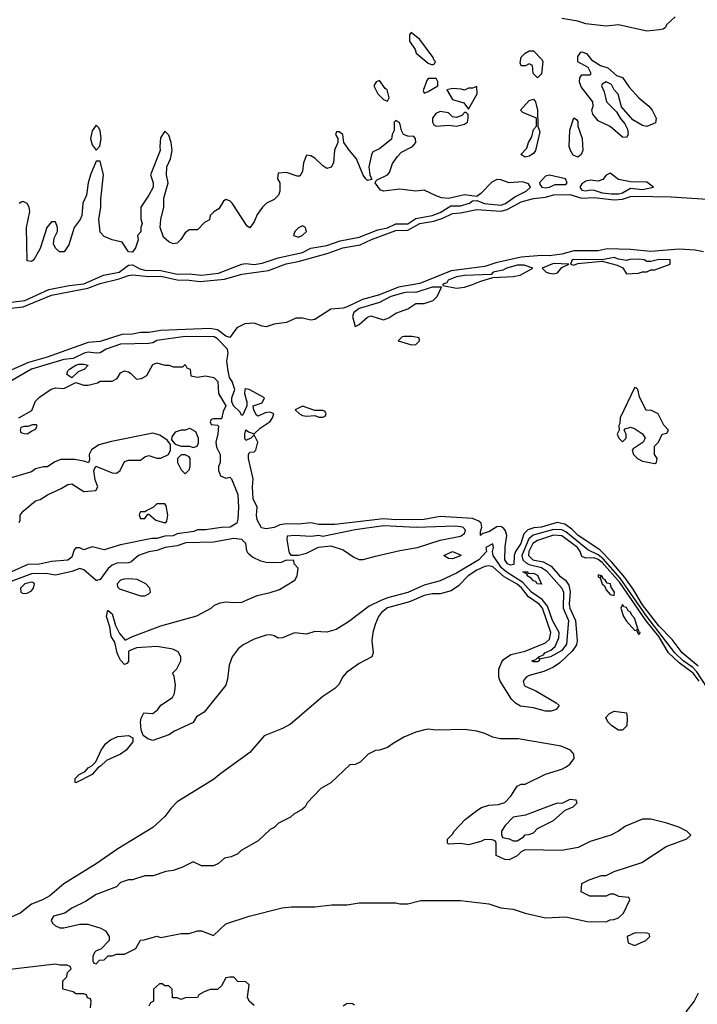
# Model space of a CAD drawing. Header units: inches. Extents: x 2348352 to 2479776, y 460422 to 613655.
# Tile 344 of 590: x 2402392 to 2405740, y 541715 to 546576. Entities that reach past the tile are written whole.
import ezdxf

# ---------------------------------------------------------------- set-up
doc = ezdxf.new("R2010")
doc.units = ezdxf.units.IN
doc.header["$MEASUREMENT"] = 0
doc.layers.add('C4504', color=7, linetype='Continuous')

msp = doc.modelspace()

# ---------------------------------------------------------------- linework, layer by layer
at = {"layer": 'C4504', "color": 4}
for points, elevation in [([(2405631, 546590), (2405588.3, 546551.7), (2405582, 546538), (2405572, 546530), (2405553.7, 546526.3), (2405490, 546519.6), (2405350, 546551.1), (2405290, 546544.2), (2405190, 546556.1), (2405150, 546568.7), (2405070, 546582)], 24), ([(2402350, 545182), (2402417, 545190), (2402536.5, 545243.5), (2402636.5, 545263.5), (2402710, 545272.7), (2402805.9, 545314.1), (2402884.5, 545330), (2402930, 545364.9), (2402950, 545365.3), (2402985.8, 545345.8), (2403010, 545339.8), (2403090, 545338.7), (2403170, 545320.4), (2403230, 545321.3), (2403290, 545314.7), (2403374.7, 545325.3), (2403490, 545368.8), (2403510, 545371.8), (2403550, 545368.2), (2403590, 545373.6), (2403670, 545401.2), (2403790, 545427.2), (2403830, 545448.8), (2403910, 545460.7), (2403976.2, 545483.8), (2404070, 545503.2), (2404161.1, 545538.9), (2404210, 545548.1), (2404250, 545567.8), (2404310, 545568.7), (2404350, 545595.5), (2404430, 545609.4), (2404470, 545624.6), (2404523.1, 545656.9), (2404570, 545656.9), (2404615.1, 545670), (2404630, 545681.6), (2404650, 545683.8), (2404688.2, 545668.2), (2404770, 545660.1), (2404791.9, 545668.1), (2404838.6, 545701.4), (2404895.1, 545730), (2404915.3, 545750), (2404905.6, 545765.6), (2404875.6, 545775.6), (2404810, 545771.6), (2404770, 545786), (2404750, 545787.6), (2404725.2, 545774.8), (2404670, 545718), (2404650, 545704), (2404590, 545711.6), (2404510, 545694), (2404477, 545697), (2404450, 545706), (2404390, 545734.5), (2404349.7, 545729.7), (2404270, 545739.6), (2404190, 545729.3), (2404175.1, 545735.1), (2404148, 545770), (2404155.3, 545784.7), (2404210, 545810.8), (2404218.7, 545821.3), (2404233.6, 545866.4), (2404258.9, 545901.1), (2404278.4, 545921.6), (2404332.7, 545950), (2404348.7, 545970), (2404348, 545990), (2404339, 545999), (2404310, 546002), (2404288, 546010), (2404278, 546030), (2404270, 546066), (2404250, 546078), (2404242, 546070), (2404242, 546030), (2404232, 546010), (2404230, 545986), (2404170, 545938), (2404136.9, 545923.1), (2404130.6, 545909.4), (2404117.3, 545850), (2404122, 545810), (2404132.7, 545787.3), (2404110, 545782), (2404102, 545790), (2404090, 545808), (2404057, 545890), (2404021.2, 545930), (2403993.2, 545970), (2403988, 546010), (2403970, 546022), (2403958, 546022), (2403952, 546010), (2403964.7, 545990), (2403964.7, 545970), (2403948.3, 545931.7), (2403942.8, 545870), (2403931, 545849), (2403910, 545842), (2403890, 545854), (2403850, 545892.7), (2403830, 545904), (2403810, 545908), (2403794.8, 545870), (2403790, 545826), (2403776, 545804), (2403763.1, 545803.1), (2403710, 545822), (2403670, 545818), (2403666, 545790), (2403678, 545770), (2403678, 545730), (2403671, 545710), (2403650, 545688.7), (2403612, 545670), (2403591.3, 545650), (2403564.9, 545615.1), (2403550, 545578), (2403530, 545548), (2403516.4, 545556.4), (2403442, 545670), (2403430, 545682), (2403410, 545688), (2403399.6, 545680.4), (2403376.9, 545643.1), (2403351.6, 545628.4), (2403334, 545610), (2403330, 545588), (2403305.4, 545574.6), (2403270, 545538), (2403230, 545539), (2403210, 545524), (2403188.4, 545491.6), (2403170, 545473.2), (2403150, 545469.2), (2403130, 545479), (2403103.3, 545503.3), (2403086.6, 545550), (2403089.3, 545590), (2403104.5, 545650), (2403105.1, 545694.9), (2403126, 545770), (2403117.2, 545810), (2403119, 545850), (2403137.2, 545890), (2403145.2, 545930), (2403141.2, 545970), (2403130, 546006), (2403110, 546026), (2403087.5, 545992.5), (2403084, 545950), (2403086.8, 545930), (2403038, 545810), (2403051, 545771), (2403051, 545750), (2403031, 545710), (2402991.3, 545650), (2402991.6, 545591.6), (2402998, 545570), (2402991.3, 545550), (2402990.9, 545529.1), (2402974, 545510), (2402978, 545490), (2402964.7, 545450), (2402950, 545429), (2402929.5, 545429.5), (2402898.6, 545478.6), (2402849.6, 545489.6), (2402810, 545505.2), (2402790, 545528), (2402782.7, 545590), (2402792.7, 545650), (2402792.7, 545690), (2402806, 545810), (2402790, 545878), (2402770, 545878), (2402742, 545810), (2402730.7, 545770), (2402722, 545710), (2402704, 545670), (2402699.1, 545610), (2402690.4, 545589.6), (2402662, 545550), (2402635.5, 545464.5), (2402612, 545430), (2402588.7, 545430), (2402570, 545448.7), (2402559, 545470), (2402563.1, 545496.9), (2402579, 545530), (2402579, 545550), (2402570, 545578), (2402550, 545578), (2402526, 545550), (2402493.7, 545446.3), (2402462, 545390), (2402450, 545382), (2402430, 545386), (2402426.6, 545550), (2402442.7, 545630), (2402439, 545650), (2402429.1, 545669.1), (2402410, 545679), (2402402.8, 545677.2), (2402390, 545669)], 28), ([(2402350, 545151.7), (2402410, 545158), (2402550, 545216.8), (2402729.3, 545250.7), (2402790, 545274.5), (2402883.7, 545296.3), (2402930, 545313.6), (2402950, 545315.8), (2403030, 545308.3), (2403090, 545310.1), (2403170, 545292.4), (2403230, 545290.9), (2403283.8, 545283.8), (2403404.2, 545295.8), (2403490, 545319.1), (2403621.4, 545338.6), (2403709.1, 545370.9), (2403775.3, 545384.7), (2403916, 545424), (2403989.3, 545450), (2404074.7, 545465.3), (2404130, 545491.8), (2404250, 545534.7), (2404310, 545537.1), (2404369.3, 545570.7), (2404437.9, 545582.1), (2404483.1, 545596.9), (2404530, 545620.2), (2404570, 545622.9), (2404650, 545639.3), (2404770, 545630.2), (2404801.1, 545638.9), (2404870, 545676.5), (2404930, 545693.6), (2404990, 545700.2), (2405030, 545711.2), (2405110, 545713.4), (2405170, 545695.6), (2405230, 545697.8), (2405330, 545687.6), (2405369.9, 545690.1), (2405410, 545702.8), (2405430, 545704.2), (2405610, 545702.4), (2405790, 545690.2)], 24), ([(2405770, 545429.6), (2405730, 545438.5), (2405650, 545442.8), (2405510, 545432.3), (2405410, 545441.4), (2405294.7, 545445.3), (2405250, 545435.8), (2405130, 545434.8), (2405070, 545418), (2405010, 545410.9), (2404970, 545412.1), (2404870, 545403.7), (2404744, 545376), (2404690, 545358), (2404524.4, 545335.6), (2404370, 545273.3), (2404263.7, 545256.3), (2404170, 545217.2), (2404085.4, 545194.6), (2404010, 545158.5), (2403990, 545152.4), (2403930, 545147.6), (2403850, 545096.3), (2403830, 545092.8), (2403790, 545102.3), (2403757.1, 545102.9), (2403710, 545080.5), (2403650, 545073.5), (2403610, 545060.4), (2403590, 545062.3), (2403550, 545077.1), (2403504.9, 545075.1), (2403464.9, 545055.1), (2403430, 545006.3), (2403410, 545014.3), (2403370, 545044.8), (2403331.9, 545051.9), (2403090, 545041.4), (2403030, 545032.4), (2402990, 545032.4), (2402950, 545023.9), (2402897.6, 545022.4), (2402790, 544987.7), (2402730, 544983.1), (2402527.7, 544910), (2402436.1, 544883.9), (2402338.7, 544841.3)], 24), ([(2405744.2, 543384.2), (2405665.3, 543450), (2405616.2, 543516.2), (2405550, 543583.5), (2405470, 543687.2), (2405423.7, 543763.7), (2405381.9, 543821.9), (2405318.2, 543898.2), (2405259.2, 543959.2), (2405151.6, 544030), (2405120.9, 544060.9), (2405084.9, 544084.9), (2405047, 544093), (2404970, 544069.8), (2404932.8, 544067.2), (2404902.4, 544057.6), (2404883, 544037), (2404868.4, 543990), (2404841.3, 543950), (2404835.6, 543930), (2404834, 543886), (2404817.5, 543882.5), (2404802, 543890), (2404789.7, 543910), (2404790, 543974), (2404798.7, 544030), (2404792.9, 544052.9), (2404784.7, 544064.7), (2404770, 544074), (2404750, 544071.8), (2404710, 544048), (2404680.5, 544039.5), (2404669.6, 544029.6), (2404669.3, 544049.3), (2404676.2, 544070), (2404671.8, 544090), (2404660.8, 544100.8), (2404630, 544112.8), (2404470, 544124), (2404390, 544107.7), (2404250, 544106), (2404190, 544111.3), (2403950, 544083.5), (2403870, 544083.5), (2403830, 544092), (2403770, 544084.8), (2403710, 544087.4), (2403677.3, 544082.7), (2403650, 544069.6), (2403630, 544065.6), (2403610, 544062.9), (2403587.5, 544067.5), (2403566.1, 544106.1), (2403563.1, 544130), (2403566.3, 544170), (2403545.1, 544210), (2403542, 544270), (2403546, 544310), (2403522, 544410), (2403522.7, 544430), (2403530, 544441), (2403550, 544442.8), (2403559, 544450), (2403569, 544490), (2403550, 544526), (2403534, 544510), (2403510, 544499), (2403505.1, 544510), (2403505.1, 544530), (2403510, 544552), (2403522, 544542), (2403550, 544531.3), (2403580.2, 544559.8), (2403630, 544592), (2403642, 544610), (2403648, 544630), (2403630, 544639), (2403605.4, 544634.6), (2403570, 544618), (2403563.1, 544623.1), (2403548.4, 544648.4), (2403546, 544670), (2403590, 544684.7), (2403602, 544710), (2403526, 544750), (2403510, 544754), (2403504.7, 544750), (2403502.8, 544730), (2403514, 544690), (2403514, 544670), (2403495.3, 544624.7), (2403490, 544622), (2403480.2, 544640.2), (2403448.7, 544670), (2403441.2, 544690), (2403441.2, 544710), (2403456, 544750), (2403442, 544790), (2403429.5, 544810), (2403422.6, 544842.6), (2403415.6, 544890), (2403422.9, 544930), (2403418.4, 544950), (2403370, 545000.5), (2403352.7, 545010), (2403210, 545011.6), (2403070, 544992.6), (2403050, 544980.9), (2403030, 544977), (2402890, 544974.7), (2402818.8, 544950), (2402790, 544932), (2402770, 544929), (2402730, 544934.3), (2402711.3, 544930), (2402656.3, 544903.7), (2402610, 544899.1), (2402450, 544850.7), (2402345.5, 544790)], 28), ([(2402388, 544610), (2402453.2, 544646.8), (2402470, 544692), (2402490, 544712), (2402548.7, 544751.3), (2402570, 544758), (2402610, 544756), (2402670, 544784.7), (2402710, 544771.3), (2402730, 544771), (2402777.2, 544782.8), (2402790, 544791), (2402850, 544791.3), (2402874.6, 544805.4), (2402890, 544832), (2402910, 544842), (2402930, 544838), (2402942, 544830), (2402970, 544802), (2402994.6, 544805.4), (2403020.4, 544819.6), (2403050, 544874), (2403070, 544882), (2403110, 544871), (2403131.1, 544871.1), (2403150, 544862), (2403198, 544862), (2403210, 544874), (2403218, 544858), (2403234, 544850), (2403238, 544818), (2403270, 544812), (2403310, 544818), (2403352, 544810), (2403370.7, 544790), (2403374.8, 544730), (2403411.3, 544670), (2403398, 544642), (2403390, 544606), (2403350, 544606), (2403338, 544602), (2403334, 544590), (2403338, 544578), (2403370, 544574), (2403374, 544570), (2403371.6, 544531.6), (2403361, 544490), (2403365.4, 544465.4), (2403382, 544430), (2403382, 544390), (2403374, 544370), (2403374, 544350), (2403384.7, 544324.7), (2403410, 544312), (2403430, 544318), (2403438, 544310), (2403470, 544232), (2403472.7, 544167.3), (2403470.4, 544109.6), (2403464.7, 544090), (2403432, 544070), (2403390, 544069.5), (2403310, 544057.2), (2403270, 544057.2), (2403252, 544050), (2403170, 544037.2), (2403150, 544028), (2403110, 544025.6), (2403070, 544014), (2403046, 544014), (2402890, 543982.7), (2402810, 543959.3), (2402750, 543974), (2402710, 543958), (2402690, 543968), (2402670, 543968), (2402661, 543959), (2402650, 543922), (2402630, 543907), (2402550, 543901.2), (2402490, 543887.8), (2402433.2, 543886.8), (2402351.3, 543850)], 28), ([(2402390, 544094), (2402395.3, 544104.7), (2402394, 544130), (2402409, 544150), (2402470, 544201), (2402493.6, 544206.4), (2402529.1, 544230.9), (2402598, 544262), (2402630, 544282), (2402650, 544284.7), (2402710, 544246), (2402768, 544252), (2402778, 544270), (2402764.7, 544304.7), (2402759, 544350), (2402768.7, 544371.3), (2402850, 544338.8), (2402870, 544338), (2402889.2, 544350.8), (2402910, 544394.8), (2402930, 544400.7), (2402990, 544401), (2403010, 544418), (2403030, 544424.7), (2403070, 544411), (2403090, 544411), (2403128, 544430), (2403138, 544450), (2403138, 544478), (2403120.4, 544500.4), (2403084.7, 544524.7), (2403050, 544535.3), (2402846, 544494), (2402783.5, 544476.5), (2402746.8, 544453.2), (2402736, 544430), (2402736.9, 544403.1), (2402732, 544388), (2402715.3, 544395.3), (2402664.7, 544404.7), (2402596, 544404), (2402566.4, 544393.6), (2402530, 544368.7), (2402510, 544368.7), (2402470, 544358), (2402450, 544344), (2402334, 544310)], 28), ([(2405790, 543275.1), (2405736.8, 543356.8), (2405717.4, 543377.4), (2405669.8, 543410), (2405629.1, 543450), (2405489.9, 543629.9), (2405358.9, 543818.9), (2405274.8, 543914.8), (2405250, 543933.9), (2405198.4, 543958.4), (2405090, 544048.3), (2405070, 544057.2), (2405030, 544058.3), (2404929.6, 544030.4), (2404907.7, 544012.3), (2404873, 543930), (2404878.5, 543910), (2404894.3, 543894.3), (2404910, 543885.9), (2404970, 543872.2), (2404995, 543855), (2405070.1, 543770.1), (2405078.6, 543750), (2405077.1, 543670), (2405103.2, 543610), (2405093.1, 543493.1), (2405070, 543461.1), (2405014.8, 543430), (2404960.7, 543419.3), (2404958.8, 543410), (2404950, 543405.1), (2404930, 543405.2), (2404922, 543410), (2404942.7, 543417.3), (2404950, 543424.7), (2404958, 543422), (2404955.3, 543430), (2404979.6, 543440.4), (2404986, 543450), (2405016.9, 543463.1), (2405038, 543482), (2405055.8, 543524.2), (2405057.4, 543550), (2405025, 543610), (2405000.5, 543680.5), (2404974.2, 543714.2), (2404921.4, 543750), (2404878.1, 543798.1), (2404795.1, 543850), (2404772.3, 543870), (2404731.3, 543930), (2404728, 543950), (2404733.6, 543970), (2404730, 543988), (2404696, 543970), (2404698, 543950), (2404660.4, 543910), (2404550, 543842.7), (2404470, 543805.7), (2404390, 543783.5), (2404310, 543748.7), (2404210, 543721.5), (2404173.6, 543706.4), (2404119.6, 543680.4), (2404017.5, 543602.5), (2403955.5, 543564.5), (2403910, 543552.7), (2403850, 543556), (2403810, 543542), (2403750, 543549), (2403690, 543524), (2403670, 543522), (2403650, 543534), (2403630, 543539), (2403610, 543537.2), (2403550, 543517), (2403496, 543490), (2403471, 543470), (2403442.8, 543430), (2403426.8, 543390), (2403419.8, 543320.2), (2403411.3, 543290), (2403303.6, 543156.4), (2403265.4, 543134.6), (2403250, 543106), (2403156.8, 543063.2), (2403130, 543046), (2403050, 543017.2), (2403024.7, 543024.7), (2403002.5, 543042.5), (2402992.7, 543070), (2402989.4, 543110), (2402992.7, 543127.3), (2403006.3, 543153.7), (2403050, 543151.3), (2403075.3, 543170), (2403090, 543191.3), (2403148, 543230), (2403158, 543250), (2403162, 543290), (2403155.3, 543335.3), (2403148, 543350), (2403168.4, 543371.6), (2403182, 543398), (2403188, 543410), (2403188, 543430), (2403174.6, 543454.6), (2403148.4, 543468.4), (2403070, 543481.2), (2402970, 543475.3), (2402930, 543458), (2402930, 543408), (2402922, 543398), (2402910, 543393.2), (2402890, 543414), (2402882, 543430), (2402873.2, 543450), (2402862, 543502), (2402844.5, 543530), (2402838, 543578), (2402822, 543630), (2402825.4, 543654.6), (2402830, 543658.8), (2402850, 543642), (2402864.9, 543584.9), (2402885.2, 543545.2), (2402912.7, 543512.7), (2402950, 543531), (2403090, 543582.8), (2403266.8, 543633.2), (2403338, 543670), (2403354.6, 543685.4), (2403383.1, 543696.9), (2403410, 543702), (2403450, 543698), (2403490, 543701), (2403566, 543734), (2403630, 543747.7), (2403676.6, 543763.4), (2403751.9, 543808.1), (2403764, 543830), (2403768.4, 543868.4), (2403748, 543890), (2403746, 543906), (2403710, 543908), (2403683.6, 543896.4), (2403650, 543894), (2403610, 543896), (2403583.2, 543903.2), (2403542.7, 543922.7), (2403521.2, 543941.2), (2403514, 543954), (2403509.2, 543990), (2403490, 544009.2), (2403450, 544015.4), (2403350, 543996.9), (2403212.6, 543992.6), (2403170, 543978.3), (2403111.3, 543970), (2403070, 543955.1), (2403030, 543949.5), (2402978.8, 543930), (2402942, 543898), (2402930, 543894), (2402873.2, 543893.2), (2402850, 543883.7), (2402830, 543866), (2402790, 543811.8), (2402773.2, 543806.8), (2402770, 543806.6), (2402710, 543860.4), (2402690, 543867.1), (2402650, 543852.1), (2402570, 543833.3), (2402521, 543841), (2402450, 543840.6), (2402270, 543773.3)], 32), ([(2405749.4, 543310), (2405719.6, 543350), (2405650, 543400.2), (2405597.8, 543450), (2405549.9, 543530), (2405487.9, 543607.9), (2405357.2, 543797.2), (2405270, 543896.9), (2405250, 543911.5), (2405230, 543919), (2405190, 543918.2), (2405170, 543925.1), (2405160.9, 543950), (2405147.3, 543970), (2405070, 544027.1), (2405030, 544030.6), (2404950, 544004.8), (2404927, 543990), (2404907.9, 543950), (2404905.4, 543930), (2404928.2, 543910), (2404978.9, 543898.9), (2405017.9, 543877.9), (2405059.5, 543830), (2405088.2, 543808.2), (2405104.7, 543784.7), (2405111.7, 543751.7), (2405106.4, 543690), (2405109.4, 543670), (2405137.6, 543610), (2405146.7, 543510), (2405143.8, 543490), (2405121.8, 543458.2), (2405060, 543400), (2405030, 543379.5), (2404982.3, 543357.7), (2404910, 543338.7), (2404894, 543330), (2404880.4, 543310), (2404884.4, 543290), (2404890, 543285.3), (2404942.6, 543262.6), (2405043.4, 543203.4), (2405058, 543190), (2405042.8, 543170), (2405017.4, 543162.6), (2404990, 543161.6), (2404930, 543178), (2404866.7, 543186.7), (2404841.7, 543201.7), (2404821.9, 543221.9), (2404766.2, 543310), (2404758.7, 543330), (2404758.9, 543370), (2404774.2, 543405.8), (2404783.3, 543416.7), (2404818.3, 543441.7), (2404890, 543458.7), (2404990, 543499.5), (2405010, 543518), (2405016.1, 543550), (2404974.5, 543670), (2404959.3, 543690), (2404906.7, 543726.7), (2404870.8, 543770.8), (2404850, 543788.6), (2404785.6, 543825.6), (2404730, 543875.1), (2404710, 543879.2), (2404690, 543875.6), (2404650, 543858), (2404608.2, 543830), (2404559.5, 543780.5), (2404523.4, 543756.6), (2404470, 543742), (2404430, 543741.6), (2404390, 543734), (2404318, 543702), (2404210, 543672.8), (2404180.5, 543650), (2404165.5, 543630), (2404148, 543590), (2404137.1, 543550), (2404132.7, 543510), (2404138.8, 543450), (2404131.3, 543430), (2404070, 543398), (2404007, 543353), (2403987.3, 543330), (2403970, 543295.3), (2403950, 543274), (2403890, 543234), (2403730, 543097.4), (2403690, 543075.8), (2403600.5, 543039.5), (2403530, 542958.4), (2403385.3, 542854.7), (2403350, 542824.4), (2403170, 542714.5), (2403138.3, 542681.7), (2403110, 542642), (2403050, 542587.6), (2402877.4, 542482.6), (2402770, 542408), (2402610, 542309.4), (2402540.5, 542250), (2402504.9, 542230), (2402450, 542209.7), (2402395.2, 542164.8), (2402270, 542109.6)], 36), ([(2402742, 541698), (2402746, 541730), (2402742, 541742), (2402727.3, 541747.3), (2402722, 541762), (2402710, 541766), (2402670, 541766), (2402656.4, 541776.4), (2402606, 541790), (2402606, 541830), (2402626, 541850), (2402628.4, 541871.6), (2402646, 541890), (2402642, 541902), (2402627.3, 541907.3), (2402590, 541908), (2402570, 541913.2), (2402330, 541885.2)], 44), ([(2403550, 541708), (2403526, 541730), (2403518, 541750), (2403526, 541810), (2403510, 541826), (2403470, 541828), (2403450, 541848), (2403430, 541848), (2403410, 541846), (2403390, 541806), (2403370, 541788), (2403332.7, 541787.3), (2403303.6, 541776.4), (2403278, 541762), (2403271.6, 541748.4), (2403210, 541746), (2403190, 541738), (2403170, 541746), (2403147.3, 541747.3), (2403146, 541790), (2403130, 541806), (2403110, 541806), (2403096.4, 541816.4), (2403083.6, 541816.4), (2403054, 541790), (2403054, 541730), (2403038, 541722), (2403030, 541706)], 44), ([(2405744.7, 541770), (2405724.7, 541730), (2405682.5, 541677.5)], 44), ([(2404046, 541710), (2404036.4, 541716.4), (2404010, 541718), (2403990, 541706)], 44)]:
    msp.add_lwpolyline(points, dxfattribs=dict(at, elevation=elevation))
for points, elevation in [([(2404326.4, 546513.6), (2404318, 546502), (2404318.8, 546470), (2404346, 546430), (2404351.1, 546411.1), (2404410, 546362), (2404430, 546354), (2404442, 546358), (2404446, 546370), (2404438, 546378), (2404435.3, 546390), (2404370, 546479)], 28), ([(2404950, 546289), (2404928.7, 546310), (2404926, 546350), (2404910, 546358), (2404891.3, 546348.7), (2404870, 546348), (2404864.1, 546364.1), (2404870, 546391), (2404890, 546411.3), (2404910, 546422), (2404930, 546422), (2404970, 546382), (2404976, 546370), (2404970.5, 546309.5)], 24), ([(2405490.9, 546049.1), (2405470, 546054), (2405422, 546082), (2405366, 546146), (2405349.2, 546209.2), (2405329.3, 546229.3), (2405316, 546256), (2405290, 546269), (2405270, 546258), (2405267.3, 546250), (2405280.5, 546220.5), (2405290.8, 546170), (2405341.4, 546121.4), (2405358.8, 546090), (2405382, 546062), (2405395.2, 546035.2), (2405398.8, 546010), (2405390, 545995.3), (2405370, 545996), (2405310, 546049.4), (2405250, 546077.2), (2405223.7, 546110), (2405219.3, 546130), (2405225.2, 546150), (2405224, 546170), (2405165.4, 546245.4), (2405158, 546270), (2405159, 546290), (2405170, 546304.7), (2405210, 546304.7), (2405215.3, 546310), (2405200.4, 546340.4), (2405150, 546368), (2405150, 546394), (2405164.7, 546415.3), (2405170, 546418), (2405192, 546410), (2405218, 546378), (2405262, 546350), (2405298.5, 546338.5), (2405341.4, 546301.4), (2405370.5, 546290.5), (2405403, 546243), (2405450.7, 546190), (2405500.7, 546150), (2405517.3, 546130), (2405536, 546090), (2405532.7, 546067.3)], 24), ([(2404170, 546275.3), (2404154, 546270), (2404142, 546250), (2404162, 546210), (2404190, 546182), (2404210, 546174), (2404218, 546190), (2404208, 546230), (2404197.2, 546237.2)], 28), ([(2404450, 546286), (2404410, 546286), (2404403.6, 546276.4), (2404386, 546226), (2404390, 546214), (2404410, 546221), (2404458, 546250), (2404458, 546270)], 28), ([(2404650, 546246), (2404630, 546238), (2404610, 546238), (2404590, 546228.7), (2404574, 546234), (2404530, 546237.2), (2404502, 546230), (2404530, 546182.8), (2404586.4, 546166.4), (2404610, 546134), (2404653.2, 546210)], 28), ([(2404890, 545898), (2404868.7, 545910), (2404897.2, 545942.8), (2404906, 545970), (2404922.7, 545997.3), (2404930, 546034), (2404946, 546050), (2404946, 546090), (2404878, 546118), (2404866, 546130), (2404910, 546178), (2404930, 546184.7), (2404941, 546170), (2404951, 546130), (2404952, 546050), (2404962, 546022), (2404941, 545930), (2404930, 545915.3), (2404910, 545902)], 24), ([(2404470, 546122.7), (2404447.5, 546112.5), (2404431.3, 546090), (2404431.3, 546070), (2404438, 546058), (2404451, 546051), (2404510, 546056.3), (2404550, 546051), (2404590, 546060.7), (2404604, 546070), (2404608.7, 546090), (2404608, 546108), (2404598, 546118), (2404590, 546118), (2404577.3, 546102.7), (2404550, 546093.2), (2404530, 546097.2), (2404510, 546117.2)], 28), ([(2405150, 545897.2), (2405127.3, 545907.3), (2405113.2, 545930), (2405107, 545950), (2405109.7, 546030.3), (2405130, 546091.3), (2405143.6, 546083.6), (2405150, 546074), (2405150.4, 546050), (2405170.6, 545990), (2405174, 545930), (2405166, 545910)], 24), ([(2402770, 546055.3), (2402750, 546028), (2402743, 545990), (2402750, 545958), (2402770, 545932), (2402788.9, 545951.1), (2402795.1, 545990), (2402790, 546028), (2402783.1, 546043.1)], 28), ([(2405010, 545809), (2404990, 545804), (2404961, 545770), (2404962.8, 545762.8), (2404971.3, 545750), (2404990, 545745.7), (2405010, 545748.9), (2405037.6, 545762.4), (2405090, 545763), (2405097, 545770), (2405088, 545790)], 28), ([(2405310, 545819), (2405290, 545808.7), (2405273.4, 545786.6), (2405250, 545779.6), (2405210, 545784.5), (2405190, 545779.5), (2405170, 545766), (2405159.3, 545750), (2405170, 545734), (2405190, 545730.5), (2405210, 545735.8), (2405230, 545734), (2405270, 545720.9), (2405316.7, 545716.7), (2405350, 545716.8), (2405370, 545722.2), (2405410, 545744.2), (2405470, 545738), (2405524, 545750), (2405490, 545773.6), (2405410, 545776.2), (2405350, 545787.6)], 28), ([(2403790, 545559.3), (2403770, 545549), (2403751, 545530), (2403744.7, 545510), (2403770, 545502), (2403788.7, 545510), (2403809, 545530), (2403804, 545550)], 32), ([(2405330, 545402), (2405268.7, 545391.3), (2405130, 545392.4), (2405121, 545390), (2405114, 545370), (2405130, 545364.7), (2405150, 545372), (2405270, 545384.7), (2405344.7, 545364.7), (2405371.3, 545351.3), (2405390, 545322), (2405450, 545324.7), (2405470, 545332), (2405490, 545332), (2405510, 545341), (2405530, 545341), (2405606, 545370), (2405606, 545390), (2405550, 545392.3), (2405510, 545382), (2405490, 545382), (2405478, 545390), (2405453.4, 545393.4), (2405407.2, 545392.8), (2405390, 545388), (2405350, 545393.3)], 28), ([(2404885.1, 545365.1), (2404850, 545363.5), (2404798.8, 545350), (2404779.6, 545340.4), (2404731, 545330), (2404721, 545319), (2404590, 545313.3), (2404550, 545307.3), (2404508.4, 545290), (2404503, 545277), (2404482, 545270), (2404483.6, 545263.6), (2404550, 545250.5), (2404590, 545254.9), (2404630, 545268.4), (2404670, 545285.5), (2404730, 545302.8), (2404830, 545308), (2404865.4, 545314.6), (2404928, 545350)], 28), ([(2405030, 545372.1), (2404974, 545350), (2404994, 545330), (2405010, 545324.7), (2405030, 545321), (2405050, 545326), (2405070, 545352), (2405106, 545370)], 28), ([(2404476.4, 545256.4), (2404430, 545255.4), (2404350, 545229.4), (2404310, 545231.7), (2404290, 545228.3), (2404226.4, 545210), (2404170, 545179.8), (2404070, 545150.8), (2404043.1, 545130), (2404036.3, 545110), (2404050, 545062), (2404070, 545071), (2404110, 545107.7), (2404126.3, 545113.7), (2404190, 545094.9), (2404215.6, 545104.4), (2404250, 545127.7), (2404310, 545148), (2404350, 545174.8), (2404390, 545175.5), (2404435.3, 545190), (2404455.3, 545210)], 28), ([(2404290, 545012), (2404282, 545010), (2404262, 544990), (2404328.4, 544971.6), (2404350, 544972), (2404368, 544990), (2404366, 545006), (2404331.9, 545011.9)], 28), ([(2402650, 544808), (2402624.7, 544824.7), (2402630, 544842), (2402638, 544850), (2402669.1, 544870.9), (2402684.7, 544875.3), (2402710, 544876), (2402730.8, 544870.8), (2402712, 544850), (2402682, 544838)], 28), ([(2405438, 544758), (2405430, 544758), (2405359.1, 544610), (2405357.3, 544582.7), (2405352, 544572), (2405354, 544550), (2405344.7, 544530), (2405352, 544510), (2405370, 544492), (2405388, 544510), (2405388, 544530), (2405378, 544550), (2405384, 544556), (2405410, 544564.7), (2405430, 544558), (2405470, 544531.3), (2405482, 544510), (2405472, 544490), (2405422.8, 544457.2), (2405418, 544450), (2405424.7, 544430), (2405444.7, 544410), (2405470, 544396), (2405530, 544384.7), (2405538, 544390), (2405542, 544410), (2405528.7, 544430), (2405528.9, 544471.1), (2405548, 544490), (2405566, 544530), (2405590, 544534), (2405598, 544550), (2405574, 544574), (2405546, 544630), (2405510, 544648), (2405487.3, 544647.3), (2405453.6, 544713.6), (2405446, 544750)], 28), ([(2403790, 544668), (2403754, 544650), (2403774, 544630), (2403790, 544622), (2403810, 544618), (2403850, 544622), (2403870, 544614), (2403890, 544614), (2403902, 544618), (2403906, 544630), (2403902, 544642), (2403890, 544646), (2403850, 544646)], 28), ([(2402456.4, 544576.4), (2402432, 544568), (2402412.7, 544567.3), (2402398, 544562), (2402394, 544550), (2402398, 544538), (2402412.7, 544532.7), (2402430, 544532), (2402450, 544544.7), (2402470, 544554), (2402478, 544570), (2402475.3, 544575.3)], 28), ([(2403230, 544558), (2403210.9, 544549.1), (2403190, 544549), (2403161, 544539), (2403143.6, 544516.4), (2403142, 544502), (2403161, 544481), (2403190, 544471), (2403230.8, 544470.8), (2403250, 544464.7), (2403268.7, 544471.3), (2403275.3, 544484.7), (2403275.3, 544510), (2403262, 544542), (2403236.4, 544556.4)], 28), ([(2403210, 544428), (2403190, 544428), (2403172, 544410), (2403171.3, 544390), (2403190, 544354), (2403210, 544334), (2403230, 544354), (2403235.3, 544370), (2403235.3, 544410), (2403230, 544418)], 28), ([(2403110, 544186), (2403070, 544186), (2403054, 544170), (2403014, 544150), (2403014, 544146), (2402990, 544146), (2402983.6, 544136.4), (2402982, 544130), (2402990, 544114), (2403010, 544114), (2403026, 544134), (2403030, 544134), (2403064.9, 544104.9), (2403110, 544092), (2403119, 544101), (2403124, 544130), (2403116.4, 544176.4)], 28), ([(2404190, 544077.8), (2404050, 544057.8), (2403890, 544024), (2403870, 544028.7), (2403830, 544024), (2403751.3, 544028.7), (2403714, 544026), (2403712, 544010), (2403719.6, 543959.6), (2403723.6, 543943.6), (2403732.7, 543932.7), (2403770, 543932), (2403810, 543942), (2403868.4, 543971.6), (2403930, 543978), (2403990, 543958), (2404042.5, 543922.5), (2404070, 543910.8), (2404090, 543910.7), (2404150, 543928), (2404270, 543955.8), (2404358, 543970), (2404470, 544006), (2404570, 544026), (2404590, 544038.8), (2404595.1, 544055.1), (2404582, 544070), (2404545.2, 544074.8), (2404351.7, 544068.3)], 32), ([(2404530, 543914), (2404510, 543915.3), (2404488, 543930), (2404530.3, 543950.3), (2404572.7, 543932.7), (2404570, 543929.3)], 28), ([(2404902, 543842), (2404930, 543844), (2404950, 543833), (2404970, 543789), (2404949, 543790), (2404942, 543802), (2404930, 543805.2), (2404918.7, 543818.7), (2404899, 543830), (2404899, 543839), (2404878, 543850), (2404902, 543850)], 28), ([(2402450, 543799.6), (2402417.3, 543790), (2402396.3, 543770), (2402398.8, 543750), (2402410, 543743.8), (2402430, 543744.9), (2402450, 543756.3), (2402460.7, 543770), (2402466, 543790), (2402457.1, 543797.1)], 36), ([(2402930, 543816.3), (2402906.1, 543813.9), (2402890, 543809.2), (2402874, 543790), (2402875.3, 543775.3), (2402885.8, 543765.8), (2402990, 543731.3), (2403010, 543732), (2403030, 543742), (2403038, 543750), (2403035.3, 543770), (2403015.3, 543790), (2402972.3, 543812.3)], 36), ([(2405250, 543835.3), (2405250, 543826), (2405259.8, 543819.8), (2405270, 543791.3), (2405280.7, 543780.7), (2405290, 543761), (2405310, 543738), (2405330, 543734), (2405331.6, 543750), (2405315.1, 543775.1), (2405310.9, 543790), (2405294.9, 543794.9), (2405284, 543810), (2405274.7, 543814.7), (2405270, 543828.7), (2405262, 543822), (2405266, 543830)], 44), ([(2405370, 543688), (2405362.8, 543670), (2405374.8, 543630), (2405390, 543606), (2405430, 543562), (2405439.6, 543559.6), (2405450, 543542), (2405456.4, 543543.6), (2405458, 543550), (2405452.3, 543552.3), (2405450, 543566), (2405442, 543562), (2405446, 543570), (2405430, 543621.2), (2405416.3, 543636.3), (2405410, 543651.2), (2405398, 543658), (2405390, 543674), (2405376.5, 543676.5)], 44), ([(2405370, 543068), (2405350, 543068.7), (2405318, 543090), (2405298, 543110), (2405288, 543130), (2405306, 543150), (2405330, 543162), (2405390, 543154), (2405394, 543130), (2405392, 543090)], 36), ([(2404410, 543073.2), (2404394, 543070), (2404350, 543059), (2404290, 543034), (2404236.9, 543003.1), (2404210, 542982), (2404170, 542968.7), (2404150, 542968), (2404114, 542950), (2404074, 542910), (2404050, 542898), (2404023.6, 542896.4), (2403930, 542808), (2403879.6, 542780.4), (2403812, 542710), (2403802, 542690), (2403790, 542678), (2403746.4, 542653.6), (2403730, 542638), (2403671.1, 542608.9), (2403650, 542588), (2403630, 542578), (2403570, 542522), (2403486.4, 542473.6), (2403470, 542458), (2403436.9, 542443.1), (2403403.6, 542436.4), (2403374, 542410), (2403350, 542398), (2403290, 542398), (2403250, 542418), (2403194, 542390), (2403150, 542375.3), (2403114, 542370), (2403051.1, 542348.9), (2403010, 542348.7), (2402950, 542328.7), (2402930, 542328.7), (2402890, 542315.3), (2402870, 542295.3), (2402770, 542256), (2402718.3, 542221.7), (2402650.8, 542190), (2402614.9, 542165.1), (2402558.8, 542150), (2402547.3, 542130), (2402555.2, 542115.2), (2402570, 542102), (2402590, 542093), (2402610, 542093), (2402690, 542110.8), (2402729.1, 542110.9), (2402794, 542090), (2402816.9, 542076.9), (2402834, 542050), (2402834, 542030), (2402792.7, 541987.3), (2402770, 541978), (2402762, 541970), (2402754, 541950), (2402754, 541930), (2402758, 541918), (2402770, 541914), (2402787.3, 541932.7), (2402810, 541934), (2402830, 541954), (2402850, 541954), (2402870, 541962), (2402910, 541962), (2402966, 541990), (2402990, 542032), (2403007.3, 542032.7), (2403070, 542051.3), (2403090, 542044.7), (2403190, 542064.7), (2403230, 542064.7), (2403270, 542078), (2403290, 542078), (2403350, 542054), (2403410, 542111.3), (2403526, 542150), (2403689.3, 542190.7), (2403735.3, 542195.3), (2403850, 542196), (2403934.6, 542205.4), (2404010, 542206), (2404070, 542216), (2404250, 542216), (2404271.1, 542211.1), (2404310, 542211), (2404373.6, 542226.4), (2404570, 542226.8), (2404710, 542211), (2404770, 542191.3), (2404830, 542184.7), (2404890, 542164.7), (2404990, 542141), (2405090, 542146), (2405196.4, 542123.6), (2405290, 542122), (2405310, 542132), (2405327.3, 542132.7), (2405350, 542142), (2405374.6, 542165.4), (2405406, 542230), (2405402, 542242), (2405352.7, 542247.3), (2405330, 542258), (2405310, 542258), (2405290, 542248), (2405208.4, 542248.4), (2405166, 542270), (2405168.9, 542311.1), (2405206, 542330), (2405266, 542350), (2405290, 542351.3), (2405330, 542371), (2405465.2, 542414.8), (2405586.8, 542493.2), (2405688.9, 542531.1), (2405708, 542550), (2405688.7, 542570), (2405649.4, 542589.4), (2405590, 542609.4), (2405510, 542629.4), (2405470, 542629.3), (2405385.2, 542594.8), (2405351.3, 542570), (2405312, 542550), (2405210, 542519), (2405150.6, 542489.4), (2405070, 542474), (2404890, 542478), (2404870, 542468), (2404850, 542448), (2404810, 542428.7), (2404788.9, 542428.9), (2404746, 542450), (2404746, 542510), (2404742, 542522), (2404727.3, 542527.3), (2404690, 542528), (2404670, 542518), (2404610, 542502), (2404570, 542508), (2404510, 542506), (2404506, 542510), (2404506, 542530), (2404530, 542554), (2404538, 542570), (2404593.6, 542626.4), (2404650, 542671.3), (2404673.6, 542686.4), (2404710, 542698), (2404758, 542702), (2404788.9, 542711.1), (2404818, 542742), (2404850, 542792), (2404870, 542802), (2404890, 542802), (2404989.3, 542850.7), (2405070, 542876), (2405092.1, 542887.9), (2405110, 542901), (2405131.8, 542928.2), (2405129.2, 542950), (2405113.2, 542970), (2405068, 542990), (2404854.4, 543025.6), (2404765.6, 543025.6), (2404730, 543033.2), (2404690, 543052.3), (2404650, 543063.7), (2404590, 543072.3), (2404450, 543068.7)], 44), ([(2402670, 542808.7), (2402666, 542810), (2402666, 542830), (2402686, 542850), (2402715.3, 542864.7), (2402730, 542882), (2402748.4, 542891.6), (2402768.4, 542911.6), (2402795.3, 542970), (2402818, 543002), (2402840.2, 543019.8), (2402876.9, 543036.9), (2402930, 543042), (2402950.9, 543030.9), (2402951.3, 543010), (2402918, 542970), (2402890, 542949.2), (2402821, 542919), (2402792, 542890), (2402778, 542882), (2402750, 542849)], 32), ([(2405110, 542726), (2405070, 542706), (2405050, 542708), (2405030, 542702), (2404891.1, 542648.9), (2404830, 542638), (2404790, 542598), (2404772, 542570), (2404772.7, 542552.7), (2404778, 542538), (2404810, 542532), (2404830, 542522), (2404850, 542522), (2404880.4, 542539.6), (2404890, 542552), (2404907.3, 542552.7), (2404930, 542562), (2404950, 542582), (2405030, 542622), (2405087.3, 542672.7), (2405126, 542690), (2405146, 542710), (2405142, 542722)], 44), ([(2405432.7, 542067.3), (2405394, 542050), (2405398, 542018), (2405430, 542004.7), (2405486, 542030), (2405506, 542050), (2405502, 542062), (2405490, 542066)], 44)]:
    msp.add_lwpolyline(points, close=True, dxfattribs=dict(at, elevation=elevation))

doc.saveas('drawing.dxf')
